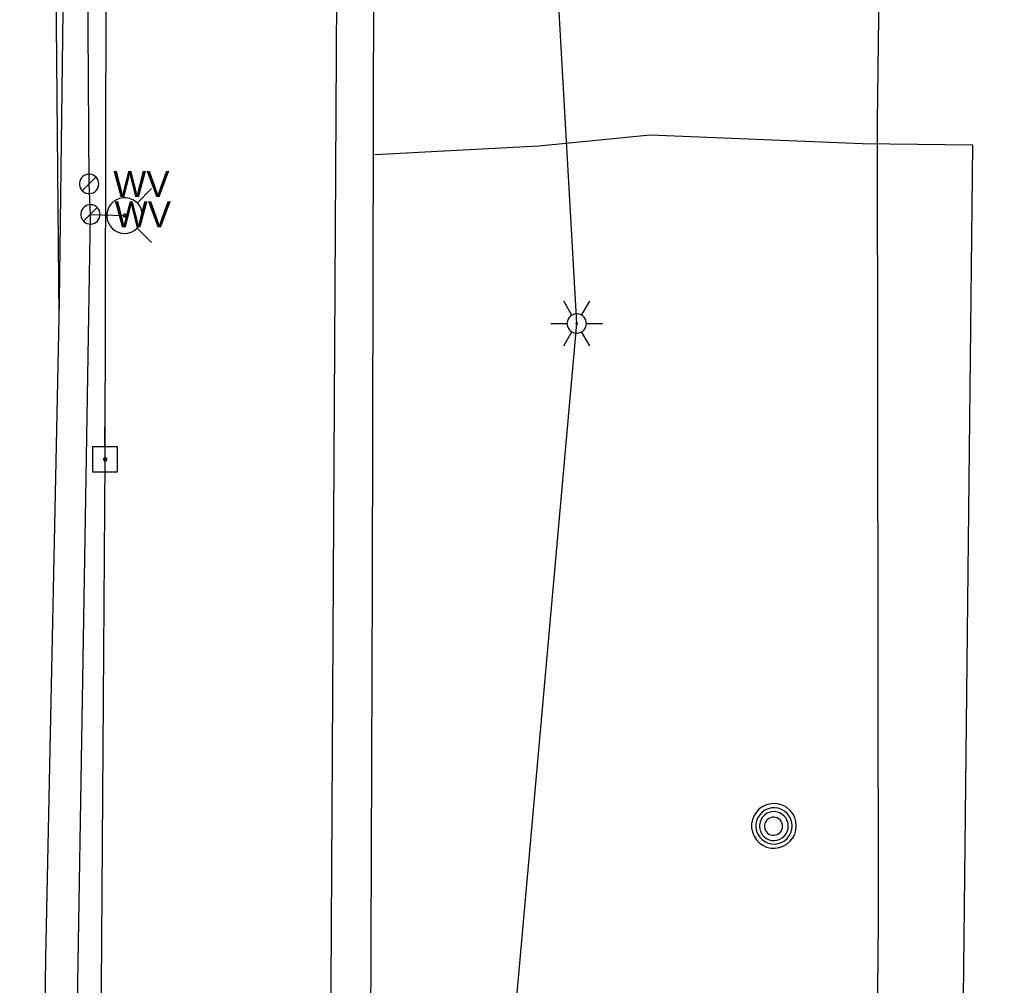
# Model space of a CAD drawing. Extents: x 596028 to 606371, y 330010 to 403088.
# Drawn here: x 602011.2 to 602155.5, y 363869.4 to 364011.7 of the extents above; entities that cross this region are included whole.
import ezdxf

# ---------------------------------------------------------------- set-up
doc = ezdxf.new("R2010")
doc.units = 0
for name, color, linetype in [('E_LTG', 7, 'Continuous'), ('E_UTL_E_UG', 7, 'Continuous'), ('E_UTL_EPowerPole', 7, 'Continuous'), ('E_UTL_FO_UG', 7, 'Continuous'), ('E_UTL_G_UG', 7, 'Continuous'), ('E_UTL_MH', 7, 'Continuous'), ('E_UTL_Overhead', 7, 'Continuous'), ('E_UTL_T_UG', 7, 'Continuous'), ('E_UTL_W', 7, 'Continuous'), ('E_UTL_W_UG', 7, 'Continuous'), ('E_UTL_WHydrant', 7, 'Continuous')]:
    doc.layers.add(name, color=color, linetype=linetype)

msp = doc.modelspace()

# ---------------------------------------------------------------- linework, layer by layer
at = {"layer": 'E_LTG'}
for points in [[(602092.55, 363968.18), (602091.36, 363970.24)], [(602093.98, 363968.18), (602095.17, 363970.24)], [(602094.7, 363966.94), (602094.67, 363967.21), (602094.59, 363967.48), (602094.47, 363967.72), (602094.3, 363967.93), (602094.1, 363968.11), (602093.86, 363968.24), (602093.6, 363968.33), (602093.33, 363968.37), (602093.06, 363968.36), (602092.8, 363968.29), (602092.55, 363968.18), (602092.33, 363968.02), (602092.14, 363967.83), (602092, 363967.6), (602091.9, 363967.35), (602091.84, 363967.08), (602091.84, 363966.81), (602091.9, 363966.54), (602092, 363966.29), (602092.14, 363966.06), (602092.33, 363965.86), (602092.55, 363965.71), (602092.8, 363965.59), (602093.06, 363965.53), (602093.33, 363965.52), (602093.6, 363965.56), (602093.86, 363965.64), (602094.1, 363965.78), (602094.3, 363965.96), (602094.47, 363966.17), (602094.59, 363966.41), (602094.67, 363966.67), (602094.7, 363966.94)], [(602094.7, 363966.94), (602094.67, 363967.21), (602094.59, 363967.48), (602094.47, 363967.72), (602094.3, 363967.93), (602094.1, 363968.11), (602093.86, 363968.24), (602093.6, 363968.33), (602093.33, 363968.37), (602093.06, 363968.36), (602092.8, 363968.29), (602092.55, 363968.18), (602092.33, 363968.02), (602092.14, 363967.83), (602092, 363967.6), (602091.9, 363967.35), (602091.84, 363967.08), (602091.84, 363966.81), (602091.9, 363966.54), (602092, 363966.29), (602092.14, 363966.06), (602092.33, 363965.86), (602092.55, 363965.71), (602092.8, 363965.59), (602093.06, 363965.53), (602093.33, 363965.52), (602093.6, 363965.56), (602093.86, 363965.64), (602094.1, 363965.78), (602094.3, 363965.96), (602094.47, 363966.17), (602094.59, 363966.41), (602094.67, 363966.67), (602094.7, 363966.94)], [(602094.7, 363966.94), (602094.67, 363967.21), (602094.59, 363967.48), (602094.47, 363967.72), (602094.3, 363967.93), (602094.1, 363968.11), (602093.86, 363968.24), (602093.6, 363968.33), (602093.33, 363968.37), (602093.06, 363968.36), (602092.8, 363968.29), (602092.55, 363968.18), (602092.33, 363968.02), (602092.14, 363967.83), (602092, 363967.6), (602091.9, 363967.35), (602091.84, 363967.08), (602091.84, 363966.81), (602091.9, 363966.54), (602092, 363966.29), (602092.14, 363966.06), (602092.33, 363965.86), (602092.55, 363965.71), (602092.8, 363965.59), (602093.06, 363965.53), (602093.33, 363965.52), (602093.6, 363965.56), (602093.86, 363965.64), (602094.1, 363965.78), (602094.3, 363965.96), (602094.47, 363966.17), (602094.59, 363966.41), (602094.67, 363966.67), (602094.7, 363966.94)], [(602093.39, 363966.94), (602093.38, 363966.97), (602093.38, 363966.99), (602093.37, 363967.01), (602093.35, 363967.03), (602093.34, 363967.04), (602093.32, 363967.05), (602093.29, 363967.06), (602093.27, 363967.06), (602093.25, 363967.06), (602093.23, 363967.06), (602093.21, 363967.05), (602093.19, 363967.03), (602093.17, 363967.02), (602093.16, 363967), (602093.15, 363966.98), (602093.15, 363966.96), (602093.15, 363966.93), (602093.15, 363966.91), (602093.16, 363966.89), (602093.17, 363966.87), (602093.19, 363966.85), (602093.21, 363966.84), (602093.23, 363966.83), (602093.25, 363966.83), (602093.27, 363966.83), (602093.29, 363966.83), (602093.32, 363966.84), (602093.34, 363966.85), (602093.35, 363966.86), (602093.37, 363966.88), (602093.38, 363966.9), (602093.38, 363966.92), (602093.39, 363966.94)], [(602089.46, 363966.94), (602091.84, 363966.94)], [(602091.36, 363963.64), (602092.55, 363965.71)], [(602095.17, 363963.64), (602093.98, 363965.71)], [(602094.7, 363966.94), (602097.08, 363966.94)]]:
    msp.add_lwpolyline(points, dxfattribs=at)
at = {"layer": 'E_UTL_E_UG'}
for points in [[(602078.82, 363569.87), (602076, 363747.96), (602075.58, 363768.52), (602093.27, 363966.94), (602082.34, 364160.16), (602083.91, 364353.61), (602075.37, 364532.41), (602096.94, 364666.22), (602086.34, 364750.3)], [(602017.01, 363967.88), (602016.46, 364027.3), (602017.47, 364153.64), (602017.94, 364497.46)], [(602011.19, 363546.99), (602011.78, 363606.5), (602011.32, 363708.76), (602012.32, 363798.15), (602014.54, 363832.84), (602015.06, 363873.42), (602017.01, 363967.88)]]:
    msp.add_lwpolyline(points, dxfattribs=at)
at = {"layer": 'E_UTL_EPowerPole'}
for points in [[(602023.77, 363948.77), (602023.77, 363951.68)], [(602025.61, 363948.77), (602021.93, 363948.77)], [(602021.93, 363948.77), (602021.93, 363945.08)], [(602025.61, 363945.08), (602025.61, 363948.77)], [(602024.04, 363946.92), (602024.04, 363946.97), (602024.02, 363947.01), (602024, 363947.05), (602023.97, 363947.09), (602023.94, 363947.12), (602023.9, 363947.14), (602023.86, 363947.16), (602023.81, 363947.16), (602023.77, 363947.16), (602023.72, 363947.15), (602023.68, 363947.13), (602023.64, 363947.1), (602023.61, 363947.07), (602023.59, 363947.03), (602023.57, 363946.99), (602023.56, 363946.95), (602023.56, 363946.9), (602023.57, 363946.86), (602023.59, 363946.81), (602023.61, 363946.78), (602023.64, 363946.74), (602023.68, 363946.72), (602023.72, 363946.7), (602023.77, 363946.69), (602023.81, 363946.69), (602023.86, 363946.69), (602023.9, 363946.71), (602023.94, 363946.73), (602023.97, 363946.76), (602024, 363946.8), (602024.02, 363946.84), (602024.04, 363946.88), (602024.04, 363946.92)], [(602021.93, 363945.08), (602025.61, 363945.08)]]:
    msp.add_lwpolyline(points, dxfattribs=at)
at = {"layer": 'E_UTL_FO_UG'}
for points in [[(602017.07, 363970.24), (602017.95, 364040.23), (602024.1, 364041.17)], [(602018.89, 363234.82), (602015.7, 363236.2), (602015.45, 363252.39), (602015.2, 363298.62), (602016.31, 363359.18), (602016.36, 363412.87), (602014.83, 363477.07), (602015, 363510.18), (602016.42, 363534.87), (602015.4, 363618.31), (602014.6, 363656.31), (602023.02, 363665.48), (602021.53, 363667.01), (602024.62, 363721.06), (602024.12, 363803.03), (602022.89, 363819.62), (602023.54, 363821), (602021.77, 363822.04), (602014.54, 363832.84), (602015.06, 363873.42), (602017.07, 363970.24)]]:
    msp.add_lwpolyline(points, dxfattribs=at)
at = {"layer": 'E_UTL_G_UG'}
for points in [[(602060.01, 363468.19), (602056.39, 363468.6), (602054.36, 363500.64), (602055.64, 363568.29), (602055.85, 363635.67), (602060.53, 363677.93), (602062.03, 363722.09), (602061.42, 363727.86), (602062.56, 363759.29), (602062.45, 363800.12), (602062.87, 363849.24), (602063.19, 363928.76), (602063.38, 364018.14), (602063.76, 364116.5), (602064.83, 364174.35), (602065.21, 364233.32), (602065.84, 364329.41), (602065.08, 364438.96)], [(602151.61, 363993.2), (602135.32, 363993.41), (602104.06, 363994.69), (602087.67, 363993.07), (602063.54, 363991.81)], [(602147.29, 363598.33), (602151.61, 363993.2)]]:
    msp.add_lwpolyline(points, dxfattribs=at)
at = {"layer": 'E_UTL_MH'}
for points in [[(602125.61, 363892.92), (602125.55, 363893.55), (602125.38, 363894.15), (602125.09, 363894.71), (602124.7, 363895.2), (602124.23, 363895.61), (602123.68, 363895.92), (602123.09, 363896.13), (602122.47, 363896.22), (602121.84, 363896.19), (602121.23, 363896.04), (602120.66, 363895.78), (602120.15, 363895.42), (602119.72, 363894.96), (602119.38, 363894.43), (602119.15, 363893.85), (602119.03, 363893.24), (602119.03, 363892.61), (602119.15, 363891.99), (602119.38, 363891.41), (602119.72, 363890.88), (602120.15, 363890.43), (602120.66, 363890.06), (602121.23, 363889.8), (602121.84, 363889.66), (602122.47, 363889.63), (602123.09, 363889.72), (602123.68, 363889.92), (602124.23, 363890.23), (602124.7, 363890.65), (602125.09, 363891.14), (602125.38, 363891.7), (602125.55, 363892.3), (602125.61, 363892.92)], [(602125, 363892.92), (602124.95, 363893.42), (602124.8, 363893.91), (602124.57, 363894.37), (602124.26, 363894.77), (602123.87, 363895.1), (602123.43, 363895.35), (602122.95, 363895.52), (602122.45, 363895.59), (602121.94, 363895.57), (602121.44, 363895.45), (602120.98, 363895.24), (602120.57, 363894.94), (602120.22, 363894.57), (602119.94, 363894.14), (602119.75, 363893.67), (602119.65, 363893.17), (602119.65, 363892.66), (602119.75, 363892.16), (602119.94, 363891.69), (602120.22, 363891.26), (602120.57, 363890.9), (602120.98, 363890.6), (602121.44, 363890.39), (602121.94, 363890.27), (602122.45, 363890.24), (602122.95, 363890.32), (602123.43, 363890.48), (602123.87, 363890.74), (602124.26, 363891.07), (602124.57, 363891.47), (602124.8, 363891.92), (602124.95, 363892.41), (602125, 363892.92)], [(602124.43, 363892.89), (602124.39, 363893.29), (602124.28, 363893.68), (602124.09, 363894.04), (602123.84, 363894.36), (602123.54, 363894.62), (602123.19, 363894.83), (602122.81, 363894.96), (602122.41, 363895.02), (602122, 363895), (602121.61, 363894.9), (602121.24, 363894.73), (602120.91, 363894.5), (602120.63, 363894.21), (602120.41, 363893.86), (602120.26, 363893.49), (602120.18, 363893.09), (602120.18, 363892.69), (602120.26, 363892.29), (602120.41, 363891.91), (602120.63, 363891.57), (602120.91, 363891.28), (602121.24, 363891.05), (602121.61, 363890.88), (602122, 363890.78), (602122.41, 363890.76), (602122.81, 363890.82), (602123.19, 363890.95), (602123.54, 363891.16), (602123.84, 363891.42), (602124.09, 363891.74), (602124.28, 363892.1), (602124.39, 363892.49), (602124.43, 363892.89)], [(602123.58, 363892.87), (602123.55, 363893.13), (602123.48, 363893.37), (602123.37, 363893.59), (602123.21, 363893.79), (602123.02, 363893.96), (602122.8, 363894.09), (602122.56, 363894.17), (602122.31, 363894.2), (602122.06, 363894.19), (602121.81, 363894.13), (602121.58, 363894.03), (602121.37, 363893.88), (602121.2, 363893.7), (602121.06, 363893.48), (602120.97, 363893.25), (602120.92, 363893), (602120.92, 363892.75), (602120.97, 363892.5), (602121.06, 363892.26), (602121.2, 363892.05), (602121.37, 363891.87), (602121.58, 363891.72), (602121.81, 363891.62), (602122.06, 363891.56), (602122.31, 363891.54), (602122.56, 363891.58), (602122.8, 363891.66), (602123.02, 363891.79), (602123.21, 363891.95), (602123.37, 363892.15), (602123.48, 363892.38), (602123.55, 363892.62), (602123.58, 363892.87)]]:
    msp.add_lwpolyline(points, dxfattribs=at)
at = {"layer": 'E_UTL_Overhead'}
msp.add_lwpolyline([(602014.48, 362518.11), (602015.76, 362635.51), (602015.72, 362824.59), (602019.86, 363008.4), (602015.51, 363112.13), (602019.7, 363230.46), (602017.88, 363240.62), (602020.53, 363264.51), (602020.79, 363276.96), (602020.36, 363337.42), (602022.05, 363392.76), (602020.76, 363497.69), (602023.02, 363665.48), (602022.89, 363819.62), (602023.8, 363946.92), (602023.98, 364037.98), (602025.57, 364145.3), (602025.83, 364287.76), (602027.16, 364559.33), (602028.92, 364756.04), (602029.03, 364834.91), (602029.56, 364946.13), (602030.41, 365117.16), (602031.91, 365287.51)], dxfattribs=at)
at = {"layer": 'E_UTL_T_UG'}
msp.add_lwpolyline([(602056.95, 363843.75), (602061.7, 364675.39), (602061.58, 364697.74), (602062.79, 364769.74), (602063.21, 364911.29)], dxfattribs=at)
at = {"layer": 'E_UTL_W'}
for points in [[(602022.86, 363987.51), (602022.83, 363987.78), (602022.75, 363988.04), (602022.63, 363988.28), (602022.46, 363988.49), (602022.26, 363988.67), (602022.02, 363988.81), (602021.77, 363988.89), (602021.5, 363988.93), (602021.23, 363988.92), (602020.96, 363988.86), (602020.72, 363988.74), (602020.5, 363988.59), (602020.31, 363988.39), (602020.16, 363988.16), (602020.06, 363987.91), (602020.01, 363987.64), (602020.01, 363987.37), (602020.06, 363987.11), (602020.16, 363986.86), (602020.31, 363986.63), (602020.5, 363986.43), (602020.72, 363986.27), (602020.96, 363986.16), (602021.23, 363986.1), (602021.5, 363986.08), (602021.77, 363986.12), (602022.02, 363986.21), (602022.26, 363986.35), (602022.46, 363986.53), (602022.63, 363986.74), (602022.75, 363986.98), (602022.83, 363987.24), (602022.86, 363987.51)], [(602020.42, 363986.5), (602022.44, 363988.52)], [(602023.06, 363983.02), (602023.03, 363983.29), (602022.96, 363983.55), (602022.83, 363983.79), (602022.67, 363984), (602022.46, 363984.18), (602022.23, 363984.31), (602021.97, 363984.4), (602021.7, 363984.44), (602021.43, 363984.43), (602021.17, 363984.36), (602020.92, 363984.25), (602020.7, 363984.09), (602020.51, 363983.9), (602020.37, 363983.67), (602020.26, 363983.42), (602020.21, 363983.15), (602020.21, 363982.88), (602020.26, 363982.62), (602020.37, 363982.36), (602020.51, 363982.14), (602020.7, 363981.94), (602020.92, 363981.78), (602021.17, 363981.67), (602021.43, 363981.61), (602021.7, 363981.59), (602021.97, 363981.63), (602022.23, 363981.72), (602022.46, 363981.86), (602022.67, 363982.03), (602022.83, 363982.25), (602022.96, 363982.49), (602023.03, 363982.75), (602023.06, 363983.02)], [(602020.62, 363982.01), (602022.64, 363984.03)]]:
    msp.add_lwpolyline(points, dxfattribs=at)
at = {"layer": 'E_UTL_W_UG'}
for points in [[(602136.3, 363730.09), (602137.73, 363878.85), (602137.55, 363996.65), (602139.44, 364143.05), (602139.64, 364153.84), (602140.05, 364156.44), (602138.92, 364163.07), (602138.74, 364174.06), (602140.29, 364384.58), (602140.04, 364426.03), (602141.64, 364427.75), (602155.52, 364428.23)], [(602031.31, 363399.91), (602027.9, 363472.29), (602021.1, 363562.8), (602020.81, 363566.35), (602018.4, 363618.8), (602017.83, 363750.6), (602021.63, 363983.02), (602021.43, 363987.51), (602020.81, 364087.06)], [(602021.63, 363983.02), (602026.66, 363982.85)]]:
    msp.add_lwpolyline(points, dxfattribs=at)
at = {"layer": 'E_UTL_WHydrant'}
for points in [[(602028.5, 363984.68), (602030.64, 363986.82)], [(602026.66, 363980.22), (602027.16, 363980.27), (602027.63, 363980.41), (602028.08, 363980.64), (602028.47, 363980.95), (602028.8, 363981.33), (602029.05, 363981.76), (602029.21, 363982.23), (602029.28, 363982.72), (602029.26, 363983.22), (602029.14, 363983.71), (602028.93, 363984.16), (602028.64, 363984.56), (602028.28, 363984.91), (602027.86, 363985.18), (602027.4, 363985.36), (602026.91, 363985.46), (602026.41, 363985.46), (602025.92, 363985.36), (602025.46, 363985.18), (602025.04, 363984.91), (602024.68, 363984.56), (602024.39, 363984.16), (602024.18, 363983.71), (602024.06, 363983.22), (602024.04, 363982.72), (602024.11, 363982.23), (602024.27, 363981.76), (602024.52, 363981.33), (602024.85, 363980.95), (602025.24, 363980.64), (602025.69, 363980.41), (602026.16, 363980.27), (602026.66, 363980.22)], [(602026.66, 363982.65), (602026.7, 363982.65), (602026.73, 363982.66), (602026.77, 363982.68), (602026.8, 363982.7), (602026.82, 363982.73), (602026.84, 363982.76), (602026.86, 363982.8), (602026.86, 363982.84), (602026.86, 363982.88), (602026.85, 363982.91), (602026.83, 363982.95), (602026.81, 363982.98), (602026.78, 363983), (602026.75, 363983.03), (602026.72, 363983.04), (602026.68, 363983.05), (602026.64, 363983.05), (602026.6, 363983.04), (602026.57, 363983.03), (602026.54, 363983), (602026.51, 363982.98), (602026.49, 363982.95), (602026.47, 363982.91), (602026.46, 363982.88), (602026.46, 363982.84), (602026.47, 363982.8), (602026.48, 363982.76), (602026.5, 363982.73), (602026.52, 363982.7), (602026.55, 363982.68), (602026.59, 363982.66), (602026.62, 363982.65), (602026.66, 363982.65)], [(602028.5, 363981.01), (602030.64, 363978.87)]]:
    msp.add_lwpolyline(points, dxfattribs=at)

# ---------------------------------------------------------------- texts
at = {"layer": 'E_UTL_W'}
for p in [(602024.99, 363985.58), (602025.2, 363981.09)]:
    msp.add_text('WV', height=3.85, dxfattribs=at).set_placement(p)

doc.saveas('drawing.dxf')
